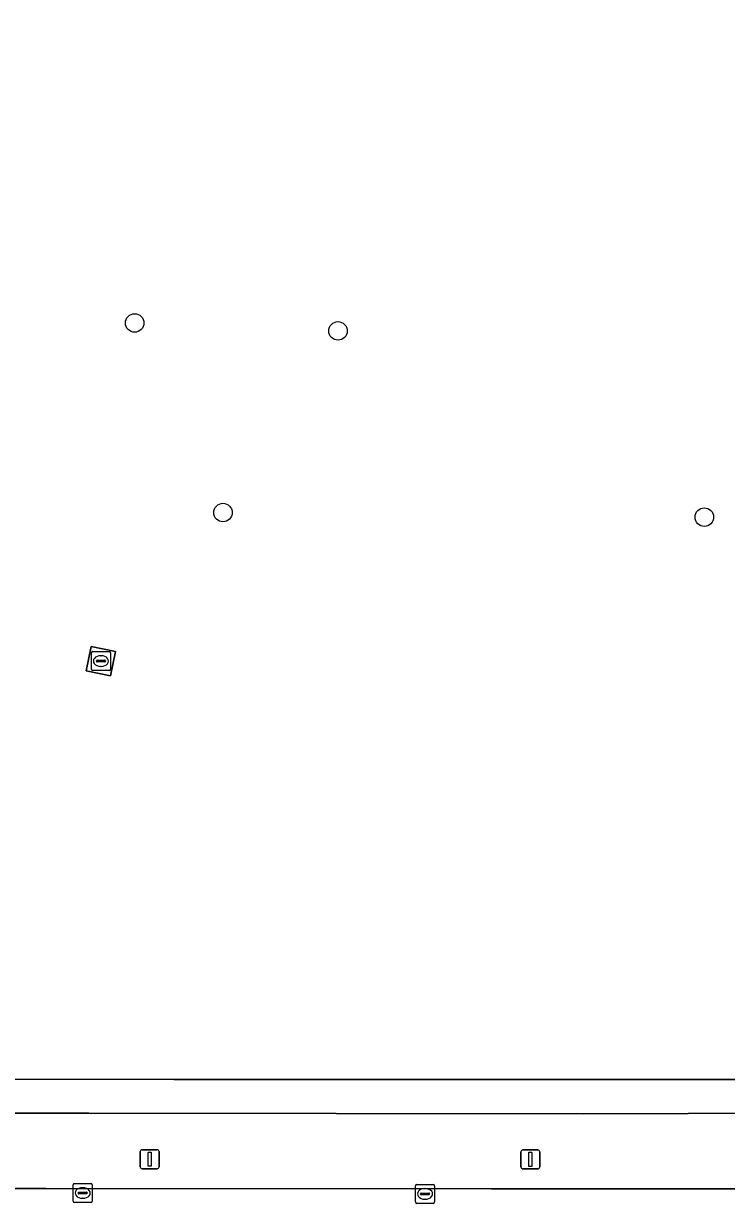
# Model space of a CAD drawing. Extents: x 161477 to 163040, y 383680 to 384871.
# Drawn here: x 161983.4 to 162020.5, y 384504.3 to 384566.5 of the extents above; entities that cross this region are included whole.
import ezdxf

# ---------------------------------------------------------------- set-up
doc = ezdxf.new("R2010")
doc.units = 0
for name, color, linetype in [('IMGEO_Berm_groen', 7, 'Continuous'), ('IMGEO_Boom', 7, 'Continuous'), ('IMGEO_Brandkraan', 7, 'Continuous'), ('IMGEO_Groenvoorziening', 7, 'Continuous'), ('IMGEO_Kolk', 7, 'Continuous'), ('IMGEO_Lichtmast', 7, 'Continuous'), ('IMGEO_Rijbaan_lokaal_open', 7, 'Continuous'), ('IMGEO_Voetpad_gesloten', 7, 'Continuous'), ('IMGEO_Voetpad_open', 7, 'Continuous')]:
    doc.layers.add(name, color=color, linetype=linetype)

msp = doc.modelspace()

# ---------------------------------------------------------------- linework, layer by layer
at = {"layer": 'IMGEO_Berm_groen'}
msp.add_lwpolyline([(162029.553, 384509.043), (162012.979, 384508.997), (161986.883, 384509.022), (161964.211, 384509.028), (161964.194, 384505.054), (161984.616, 384505.056), (162008.121, 384505.042), (162029.637, 384505.031)], close=True, dxfattribs=at)
at = {"layer": 'IMGEO_Boom'}
for centre in [(161989.3, 384550.7), (162000.03, 384550.28), (161993.96, 384540.7), (162019.36, 384540.46)]:
    msp.add_circle(centre, 0.489, dxfattribs=at)
at = {"layer": 'IMGEO_Brandkraan'}
for p, q in [((161987.019, 384532.444), (161987.019, 384533.296)), ((161987.094, 384533.37), (161987.946, 384533.37)), ((161987.278, 384532.864), (161987.278, 384532.876)), ((161987.321, 384532.913), (161987.719, 384532.913)), ((161987.507, 384533.15), (161987.532, 384533.15)), ((161987.762, 384532.876), (161987.762, 384532.864)), ((161988.02, 384533.296), (161988.02, 384532.444)), ((161987.946, 384532.37), (161987.094, 384532.37)), ((161987.716, 384532.827), (161987.318, 384532.827)), ((161987.53, 384532.59), (161987.505, 384532.59))]:
    msp.add_line(p, q, dxfattribs=at)
for points in [[(161987.019, 384532.444), (161987.019, 384533.296)], [(161987.094, 384533.37), (161987.946, 384533.37)], [(161988.02, 384533.296), (161988.02, 384532.444)], [(161987.946, 384532.37), (161987.094, 384532.37)]]:
    msp.add_lwpolyline(points, dxfattribs=at)
for centre, radius, start, end in [((161987.096, 384533.294), 0.0765, 91.55205, 178.44795), ((161987.096, 384533.294), 0.0765, 91.55205, 178.44795), ((161987.318, 384532.873), 0.0403, 85.87752, 175.75265), ((161987.315, 384532.863), 0.0366, 178.93798, 274.71019), ((161987.719, 384532.87), 0.043, 264.86636, 352.45326), ((161987.723, 384532.875), 0.0386, 1.73085, 96.63898), ((161987.944, 384533.294), 0.0765, 1.55205, 88.44795), ((161987.944, 384533.294), 0.0765, 1.55205, 88.44795), ((161987.096, 384532.446), 0.0765, 181.55205, 268.44795), ((161987.096, 384532.446), 0.0765, 181.55205, 268.44795), ((161987.944, 384532.446), 0.0765, 271.55205, 358.44795), ((161987.944, 384532.446), 0.0765, 271.55205, 358.44795)]:
    msp.add_arc(centre, radius, start, end, dxfattribs=at)
for centre, major_axis, ratio, start_param, end_param in [((161987.506, 384532.87), (-0.387, 0.002), 0.722429, 4.712389, 7.853982), ((161987.531, 384532.87), (-0.39, 0.002), 0.717154, 1.570796, 4.712389)]:
    msp.add_ellipse(centre, major_axis=major_axis, ratio=ratio, start_param=start_param, end_param=end_param, dxfattribs=at)
at = {"layer": 'IMGEO_Groenvoorziening'}
msp.add_lwpolyline([(161964.228, 384510.848), (161991.389, 384510.799), (162012.843, 384510.796), (162029.73, 384510.808), (162029.579, 384514.735), (162029.252, 384519.219), (162028.322, 384527.094), (162027.668, 384535.051), (162027.762, 384541.646), (162028.531, 384547.881), (162029.721, 384552.842), (162031.94, 384559.584), (162034.419, 384564.678), (162036.408, 384568.079), (162036.993, 384569.093), (162038.386, 384570.922), (162039.932, 384572.552), (162044.268, 384576.754), (162048.445, 384580.536), (162051.819, 384583.759), (162055.011, 384587.438), (162057.606, 384590.993), (162059.908, 384594.63)], dxfattribs=at)
msp.add_lwpolyline([(161988.294, 384533.374), (161988.024, 384532.09), (161986.74, 384532.359), (161987.01, 384533.643)], close=True, dxfattribs=at)
at = {"layer": 'IMGEO_Kolk'}
for p, q in [((161986.057, 384504.391), (161986.057, 384505.243)), ((161986.132, 384505.317), (161986.984, 384505.317)), ((161986.359, 384504.86), (161986.757, 384504.86)), ((161986.545, 384505.097), (161986.57, 384505.097)), ((161987.058, 384505.243), (161987.058, 384504.391)), ((162004.122, 384504.343), (162004.122, 384505.195)), ((162004.197, 384505.269), (162005.049, 384505.269)), ((162004.61, 384505.049), (162004.635, 384505.049)), ((162005.123, 384505.195), (162005.123, 384504.343)), ((161986.984, 384504.317), (161986.132, 384504.317)), ((161986.316, 384504.811), (161986.316, 384504.823)), ((161986.754, 384504.774), (161986.356, 384504.774)), ((161986.568, 384504.537), (161986.543, 384504.537)), ((161986.8, 384504.823), (161986.8, 384504.811)), ((162005.049, 384504.269), (162004.197, 384504.269)), ((162004.381, 384504.763), (162004.381, 384504.775)), ((162004.819, 384504.726), (162004.421, 384504.726)), ((162004.424, 384504.812), (162004.822, 384504.812)), ((162004.633, 384504.489), (162004.608, 384504.489)), ((162004.865, 384504.775), (162004.865, 384504.763))]:
    msp.add_line(p, q, dxfattribs=at)
for points in [[(161986.057, 384504.391), (161986.057, 384505.243)], [(161986.132, 384505.317), (161986.984, 384505.317)], [(161987.058, 384505.243), (161987.058, 384504.391)], [(162004.122, 384504.343), (162004.122, 384505.195)], [(162004.197, 384505.269), (162005.049, 384505.269)], [(162005.123, 384505.195), (162005.123, 384504.343)], [(161986.984, 384504.317), (161986.132, 384504.317)], [(162005.049, 384504.269), (162004.197, 384504.269)]]:
    msp.add_lwpolyline(points, dxfattribs=at)
for centre, radius, start, end in [((161986.134, 384505.241), 0.0765, 91.55205, 178.44795), ((161986.134, 384505.241), 0.0765, 91.55205, 178.44795), ((161986.356, 384504.82), 0.0403, 85.87752, 175.75265), ((161986.761, 384504.822), 0.0386, 1.73085, 96.63898), ((161986.982, 384505.241), 0.0765, 1.55205, 88.44795), ((161986.982, 384505.241), 0.0765, 1.55205, 88.44795), ((162004.199, 384505.193), 0.0765, 91.55205, 178.44795), ((162004.199, 384505.193), 0.0765, 91.55205, 178.44795), ((162005.047, 384505.193), 0.0765, 1.55205, 88.44795), ((162005.047, 384505.193), 0.0765, 1.55205, 88.44795), ((161986.134, 384504.393), 0.0765, 181.55205, 268.44795), ((161986.134, 384504.393), 0.0765, 181.55205, 268.44795), ((161986.353, 384504.81), 0.0366, 178.93798, 274.71019), ((161986.757, 384504.817), 0.043, 264.86636, 352.45326), ((161986.982, 384504.393), 0.0765, 271.55205, 358.44795), ((161986.982, 384504.393), 0.0765, 271.55205, 358.44795), ((162004.199, 384504.345), 0.0765, 181.55205, 268.44795), ((162004.199, 384504.345), 0.0765, 181.55205, 268.44795), ((162004.421, 384504.772), 0.0403, 85.87752, 175.75265), ((162004.418, 384504.762), 0.0366, 178.93798, 274.71019), ((162004.822, 384504.769), 0.043, 264.86636, 352.45326), ((162004.826, 384504.774), 0.0386, 1.73085, 96.63898), ((162005.047, 384504.345), 0.0765, 271.55205, 358.44795), ((162005.047, 384504.345), 0.0765, 271.55205, 358.44795)]:
    msp.add_arc(centre, radius, start, end, dxfattribs=at)
for centre, major_axis, ratio, start_param, end_param in [((161986.544, 384504.817), (-0.387, 0.002), 0.722429, 4.712389, 7.853982), ((161986.569, 384504.817), (-0.39, 0.002), 0.717154, 1.570796, 4.712389), ((162004.609, 384504.769), (-0.387, 0.002), 0.722429, 4.712389, 7.853982), ((162004.634, 384504.769), (-0.39, 0.002), 0.717154, 1.570796, 4.712389)]:
    msp.add_ellipse(centre, major_axis=major_axis, ratio=ratio, start_param=start_param, end_param=end_param, dxfattribs=at)
at = {"layer": 'IMGEO_Lichtmast'}
for p, q in [((161989.595, 384506.2), (161989.595, 384507)), ((161989.595, 384507), (161989.595, 384506.2)), ((161989.695, 384507.1), (161990.485, 384507.1)), ((161990.485, 384507.1), (161989.695, 384507.1)), ((161990.585, 384507), (161990.585, 384506.2)), ((161990.585, 384506.2), (161990.585, 384507)), ((162009.685, 384506.19), (162009.685, 384506.99)), ((162009.685, 384506.99), (162009.685, 384506.19)), ((162009.785, 384507.09), (162010.575, 384507.09)), ((162010.575, 384507.09), (162009.785, 384507.09)), ((162010.675, 384506.99), (162010.675, 384506.19)), ((162010.675, 384506.19), (162010.675, 384506.99)), ((161990.485, 384506.1), (161989.695, 384506.1)), ((161989.695, 384506.1), (161990.485, 384506.1)), ((162010.575, 384506.09), (162009.785, 384506.09)), ((162009.785, 384506.09), (162010.575, 384506.09))]:
    msp.add_line(p, q, dxfattribs=at)
for points in [[(161990.015, 384506.975), (161990.165, 384506.975), (161990.165, 384506.225), (161990.015, 384506.225), (161990.015, 384506.975)], [(162010.105, 384506.965), (162010.255, 384506.965), (162010.255, 384506.215), (162010.105, 384506.215), (162010.105, 384506.965)]]:
    msp.add_lwpolyline(points, dxfattribs=at)
for centre, start, end in [((161989.695, 384507), 90, 180), ((161989.695, 384507), 90, 180), ((161990.485, 384507), 0, 90), ((161990.485, 384507), 360, 90), ((162009.785, 384506.99), 90, 180), ((162009.785, 384506.99), 90, 180), ((162010.575, 384506.99), 0, 90), ((162010.575, 384506.99), 360, 90), ((161989.695, 384506.2), 180, 270), ((161989.695, 384506.2), 180, 270), ((161990.485, 384506.2), 270, 0), ((161990.485, 384506.2), 270, 0), ((162009.785, 384506.19), 180, 270), ((162009.785, 384506.19), 180, 270), ((162010.575, 384506.19), 270, 0), ((162010.575, 384506.19), 270, 0)]:
    msp.add_arc(centre, 0.1, start, end, dxfattribs=at)
at = {"layer": 'IMGEO_Rijbaan_lokaal_open'}
msp.add_lwpolyline([(162063.342, 384505.022), (162058.36, 384505.021), (162057.862, 384505.02), (162057.448, 384505.02), (162052.815, 384505.019), (162052.452, 384505.019), (162031.727, 384505.03), (162029.637, 384505.031), (162008.121, 384505.042), (161984.616, 384505.056), (161964.194, 384505.054)], dxfattribs=at)
at = {"layer": 'IMGEO_Voetpad_gesloten'}
msp.add_lwpolyline([(161988.294, 384533.374), (161987.01, 384533.643), (161986.74, 384532.359), (161988.024, 384532.09)], close=True, dxfattribs=at)
at = {"layer": 'IMGEO_Voetpad_open'}
msp.add_lwpolyline([(161964.211, 384509.028), (161986.883, 384509.022), (162012.979, 384508.997), (162029.553, 384509.043), (162029.637, 384505.031), (162031.727, 384505.03), (162031.643, 384509.049), (162044.445, 384509.085), (162048.624, 384509.085), (162057.709, 384509.083), (162057.837, 384510.867), (162048.846, 384510.835), (162043.502, 384510.817), (162031.606, 384510.809), (162029.73, 384510.808), (162012.843, 384510.796), (161991.389, 384510.799), (161964.228, 384510.848)], dxfattribs=at)

doc.saveas('drawing.dxf')
